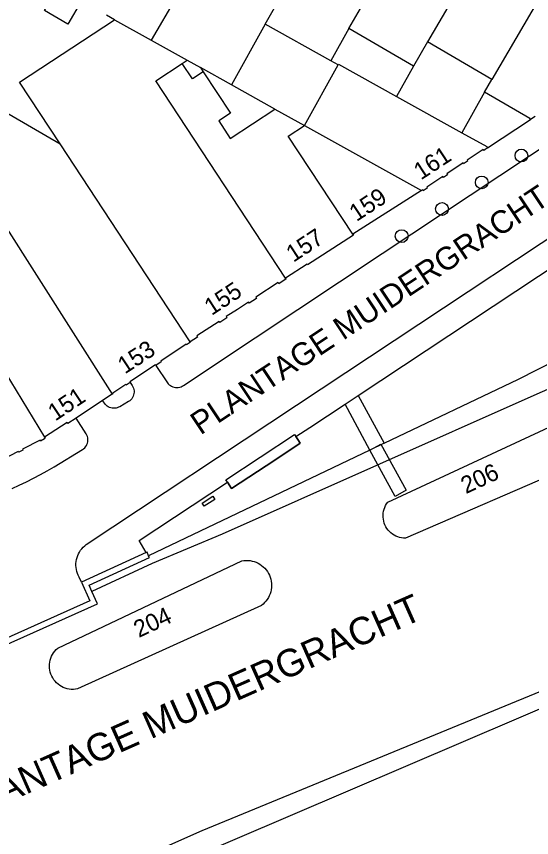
# Model space of a CAD drawing. Extents: x 122462 to 123306, y 485548 to 486417.
# Drawn here: x 122984.4 to 123029.5, y 486281.1 to 486353 of the extents above; entities that cross this region are included whole.
import ezdxf

# ---------------------------------------------------------------- set-up
doc = ezdxf.new("R2010")
doc.units = 0
for name, color, linetype in [('B-WE-IE-MEUBILAIR_WEGMEUBILAIR_VERKEERSBORD-S', 7, 'Continuous'), ('Level 1', 7, 'Continuous'), ('Level 12', 7, 'Continuous'), ('Level 15', 7, 'Continuous'), ('Level 16', 7, 'Continuous'), ('Level 17', 7, 'Continuous'), ('Level 19', 7, 'Continuous'), ('Level 2', 7, 'Continuous'), ('Level 22', 7, 'Continuous'), ('Level 4', 7, 'Continuous'), ('Level 40', 7, 'Continuous'), ('Level 45', 7, 'Continuous'), ('Level 46', 7, 'Continuous'), ('Level 53', 7, 'Continuous'), ('N-WE-GR-BOOM_DOORWORTELBARE RUIMTE-G', 7, 'Continuous'), ('N-WE-GR-BOOM_STAM-G', 7, 'Continuous')]:
    doc.layers.add(name, color=color, linetype=linetype)

msp = doc.modelspace()

# ---------------------------------------------------------------- linework, layer by layer
at = {"layer": 'Level 1'}
for p, q in [((123013.521, 486351.981), (123014.758, 486354.104)), ((122993.007, 486352.747), (122996.201, 486350.969)), ((123019.172, 486348.687), (123013.521, 486351.981)), ((122996.201, 486350.969), (122999.358, 486349.212)), ((123020.409, 486350.81), (123019.172, 486348.687)), ((123026.058, 486347.517), (123020.409, 486350.81)), ((122999.358, 486349.212), (123000.53, 486348.56)), ((123009.631, 486343.495), (123012.591, 486348.814)), ((123000.53, 486348.56), (123000.771, 486348.193)), ((123025.408, 486346.401), (123026.058, 486347.517)), ((123017.698, 486346.039), (123023.432, 486342.848)), ((122982.847, 486345.005), (122988.24, 486341.869)), ((123007.051, 486344.931), (123009.631, 486343.495)), ((123019.9, 486337.779), (123013.862, 486333.969)), ((122991.956, 486319.388), (122989.627, 486317.857))]:
    msp.add_line(p, q, dxfattribs=at)
for points in [[(122988.24, 486341.869), (122984.685, 486347.285), (122993.007, 486352.747)], [(123012.591, 486348.814), (123012.62, 486348.865), (123017.698, 486346.039)], [(123000.771, 486348.193), (123003.154, 486344.563), (123002.128, 486343.889), (123003.132, 486342.359), (123007.051, 486344.931)], [(123029.43, 486344.001), (123029.37, 486344.09), (123025.408, 486346.401)], [(123029.855, 486344.286), (123029.43, 486344.001)], [(123023.432, 486342.848), (123025.606, 486341.638), (123025.679, 486341.529)], [(123025.679, 486341.529), (123025.348, 486341.306), (123025.294, 486341.386), (123023.877, 486340.439), (123023.93, 486340.36), (123023.58, 486340.126), (123023.527, 486340.205), (123022.105, 486339.254), (123022.158, 486339.175), (123021.808, 486338.941), (123021.755, 486339.02), (123020.341, 486338.075), (123020.394, 486337.996), (123020.039, 486337.759), (123019.991, 486337.838), (123019.9, 486337.779)], [(123013.862, 486333.969), (123013.92, 486333.88), (123009.91, 486331.269), (123009.861, 486331.347), (123007.971, 486330.117)], [(123007.971, 486330.117), (123008.019, 486330.039), (123007.39, 486329.627), (123007.33, 486329.719), (123005.373, 486328.435), (123005.433, 486328.343), (123004.797, 486327.926), (123004.737, 486328.017), (123003.763, 486327.379), (123002.788, 486326.74), (123002.848, 486326.648), (123002.212, 486326.23), (123002.152, 486326.322), (123000.203, 486325.044), (123000.263, 486324.952), (122999.627, 486324.535)], [(122999.627, 486324.535), (122999.65, 486324.499), (122999.311, 486324.274), (122999.272, 486324.332), (122997.042, 486322.839), (122997.08, 486322.781), (122996.615, 486322.47)], [(122996.615, 486322.47), (122996.576, 486322.528), (122994.341, 486321.032), (122994.38, 486320.974)], [(122994.38, 486320.974), (122994.029, 486320.739), (122994.002, 486320.782), (122992.84, 486320.019), (122992.78, 486319.955)], [(122992.78, 486319.955), (122992.719, 486319.89), (122991.956, 486319.388)], [(122989.627, 486317.857), (122988.9, 486317.38), (122988.845, 486317.463), (122986.856, 486316.174)], [(122986.856, 486316.174), (122986.91, 486316.079), (122986.87, 486316.029), (122986.505, 486315.841), (122986.472, 486315.904), (122984.944, 486315.114), (122984.977, 486315.05), (122984.604, 486314.857), (122984.571, 486314.921), (122983.043, 486314.13), (122983.075, 486314.067), (122982.701, 486313.874), (122982.669, 486313.936), (122981.141, 486313.146), (122981.173, 486313.083), (122980.799, 486312.89), (122980.745, 486312.88)]]:
    msp.add_lwpolyline(points, dxfattribs=at)
at = {"layer": 'Level 12'}
for points in [[(123018.489, 486307.313), (123018.314, 486307.321), (123018.141, 486307.345), (123017.97, 486307.384), (123017.804, 486307.437), (123017.643, 486307.506), (123017.488, 486307.588), (123017.342, 486307.684), (123017.204, 486307.792), (123017.077, 486307.912), (123016.961, 486308.043), (123016.857, 486308.184), (123016.766, 486308.334), (123016.689, 486308.491), (123016.625, 486308.654), (123016.577, 486308.822), (123016.544, 486308.994), (123016.526, 486309.168), (123016.523, 486309.343), (123016.536, 486309.517), (123016.565, 486309.69), (123016.608, 486309.859), (123016.667, 486310.024), (123016.74, 486310.183), (123016.827, 486310.335), (123016.927, 486310.479), (123031.439, 486317.221)], [(123033.043, 486313.644), (123018.489, 486307.313)], [(122989.393, 486294.076), (122989.213, 486294.079), (122989.033, 486294.099), (122988.856, 486294.134), (122988.683, 486294.185), (122988.515, 486294.25), (122988.354, 486294.331), (122988.2, 486294.425), (122988.054, 486294.532), (122987.919, 486294.652), (122987.795, 486294.783), (122987.683, 486294.924), (122987.584, 486295.075), (122987.499, 486295.234), (122987.427, 486295.399), (122987.371, 486295.571), (122987.33, 486295.747), (122987.305, 486295.925), (122987.295, 486296.105), (122987.301, 486296.286), (122987.323, 486296.465), (122987.361, 486296.641), (122987.414, 486296.814), (122987.482, 486296.981), (122987.565, 486297.141), (122987.661, 486297.294), (122987.77, 486297.437), (122987.892, 486297.571), (122988.025, 486297.693), (123004.141, 486305.34), (123004.323, 486305.368), (123004.507, 486305.38), (123004.691, 486305.377), (123004.875, 486305.358), (123005.056, 486305.324), (123005.234, 486305.275), (123005.407, 486305.211), (123005.574, 486305.133), (123005.734, 486305.041), (123005.885, 486304.936), (123006.027, 486304.818), (123006.159, 486304.689), (123006.279, 486304.549), (123006.388, 486304.4), (123006.483, 486304.242), (123006.564, 486304.077), (123006.632, 486303.905), (123006.685, 486303.728), (123006.722, 486303.548), (123006.745, 486303.365), (123006.751, 486303.18), (123006.743, 486302.996), (123006.719, 486302.813), (123006.679, 486302.633), (123006.625, 486302.457), (123006.555, 486302.286), (123006.472, 486302.122), (123006.375, 486301.965), (123006.266, 486301.816), (123006.144, 486301.678), (123006.011, 486301.55), (123005.867, 486301.434), (122989.752, 486294.116), (122989.573, 486294.088), (122989.393, 486294.076)]]:
    msp.add_lwpolyline(points, dxfattribs=at)
at = {"layer": 'Level 15'}
msp.add_line((122995.785, 486306.068), (122990.105, 486303.459), dxfattribs=at)
for points in [[(122991.016, 486302.666), (122990.767, 486303.213), (122996.057, 486305.643), (122995.988, 486305.792)], [(122995.988, 486305.792), (122995.848, 486306.097), (122995.785, 486306.068)], [(122990.105, 486303.459), (122990.85, 486301.824), (122960.966, 486288.441)], [(122950.181, 486283.839), (122950.413, 486283.298), (122957.001, 486286.117), (122991.513, 486301.574), (122991.016, 486302.666)]]:
    msp.add_lwpolyline(points, dxfattribs=at)
at = {"layer": 'Level 16'}
for points in [[(123066.296, 486335.971), (123029.457, 486319.699), (123002.431, 486307.692), (122996.307, 486305.098), (122991.016, 486302.666)], [(123077.508, 486315.809), (123061.116, 486307.754), (123059.808, 486307.109), (123041.023, 486298.313), (123000.654, 486281.693), (122991.317, 486277.544), (122932.68, 486251.752)]]:
    msp.add_lwpolyline(points, dxfattribs=at)
at = {"layer": 'Level 17'}
for p, q in [((123013.207, 486319.082), (123014.326, 486319.823)), ((123007.027, 486314.176), (123009.265, 486315.653)), ((123009.048, 486315.981), (123008.888, 486316.223)), ((123009.265, 486315.653), (123009.048, 486315.981)), ((123003.254, 486311.685), (123007.027, 486314.176)), ((123002.882, 486312.248), (123003.254, 486311.685))]:
    msp.add_line(p, q, dxfattribs=at)
for points in [[(122996.615, 486322.47), (122997.632, 486320.952), (122997.708, 486320.858), (122997.796, 486320.773), (122997.892, 486320.7), (122997.997, 486320.638), (122998.108, 486320.589), (122998.225, 486320.554), (122998.344, 486320.532), (122998.466, 486320.525), (122998.587, 486320.533), (122998.707, 486320.555), (122998.823, 486320.591), (122998.934, 486320.64), (122999.039, 486320.703), (123005.304, 486324.871), (123016.452, 486332.286), (123039.643, 486347.657)], [(122990.105, 486303.459), (122989.91, 486303.917), (122989.828, 486304.074), (122989.759, 486304.237), (122989.704, 486304.405), (122989.663, 486304.578), (122989.635, 486304.753), (122989.622, 486304.929), (122989.624, 486305.107), (122989.64, 486305.283), (122989.67, 486305.458), (122989.715, 486305.629), (122989.773, 486305.797), (122989.845, 486305.959), (122989.929, 486306.114), (122990.027, 486306.262), (122990.136, 486306.402), (122990.256, 486306.533), (122990.386, 486306.653), (122990.525, 486306.762), (123008.933, 486318.969), (123043.236, 486341.718)], [(123014.326, 486319.823), (123047.907, 486342.052)], [(122994.38, 486320.974), (122994.553, 486320.709), (122994.614, 486320.601), (122994.661, 486320.486), (122994.694, 486320.367), (122994.712, 486320.244), (122994.714, 486320.12), (122994.701, 486319.997), (122994.673, 486319.876), (122994.63, 486319.76), (122994.573, 486319.65), (122994.503, 486319.547), (122994.421, 486319.455), (122994.328, 486319.373), (122994.225, 486319.303), (122993.455, 486318.847), (122993.351, 486318.793), (122993.242, 486318.752), (122993.129, 486318.724), (122993.013, 486318.709), (122992.896, 486318.708), (122992.78, 486318.721), (122992.666, 486318.747), (122992.556, 486318.786), (122992.451, 486318.837), (122992.353, 486318.901), (122992.263, 486318.975), (122992.182, 486319.06), (122992.112, 486319.153), (122991.956, 486319.388)], [(123008.888, 486316.223), (123010.12, 486317.039), (123013.207, 486319.082)], [(122984.036, 486311.683), (122984.661, 486311.969), (122985.28, 486312.266), (122985.894, 486312.575), (122986.502, 486312.896), (122987.103, 486313.228), (122987.698, 486313.571), (122990.196, 486315.098), (122990.295, 486315.165), (122990.385, 486315.245), (122990.464, 486315.335), (122990.532, 486315.434), (122990.587, 486315.541), (122990.629, 486315.653), (122990.656, 486315.77), (122990.669, 486315.89), (122990.667, 486316.01), (122990.65, 486316.129), (122990.619, 486316.244), (122990.574, 486316.356), (122990.515, 486316.46), (122989.627, 486317.857)], [(122995.785, 486306.068), (122995.148, 486307.128), (123002.882, 486312.248)]]:
    msp.add_lwpolyline(points, dxfattribs=at)
at = {"layer": 'Level 19'}
for p, q in [((123000.621, 486358.523), (122996.201, 486350.969)), ((123006.199, 486352.371), (123007.001, 486353.813)), ((122993.007, 486352.747), (122992.298, 486353.142)), ((123006.199, 486352.371), (123003.239, 486347.053)), ((123011.955, 486349.168), (123006.199, 486352.371)), ((123013.521, 486351.981), (123011.955, 486349.168)), ((123012.591, 486348.814), (123011.955, 486349.168)), ((123019.172, 486348.687), (123017.698, 486346.039)), ((123003.239, 486347.053), (123000.53, 486348.56)), ((123007.051, 486344.931), (123003.239, 486347.053)), ((123025.408, 486346.401), (123023.432, 486342.848)), ((123014.326, 486319.823), (123016.618, 486315.649)), ((123015.36, 486315.026), (123013.207, 486319.082)), ((123016.618, 486315.649), (123015.36, 486315.026)), ((123015.36, 486315.026), (122995.988, 486305.792))]:
    msp.add_line(p, q, dxfattribs=at)
for points in [[(123016.618, 486315.649), (123028.372, 486321.265), (123036.767, 486325.536), (123048.763, 486331.404), (123061.708, 486337.549)], [(123075.831, 486311.01), (123063.294, 486306.126), (123062.232, 486305.59), (123060.884, 486304.905), (123052.935, 486301.858), (123043.531, 486298.03), (122943.497, 486255.259), (122939.056, 486253.605), (122935.888, 486252.583), (122932.68, 486251.752)]]:
    msp.add_lwpolyline(points, dxfattribs=at)
at = {"layer": 'Level 2'}
msp.add_lwpolyline([(122990.106, 486354.418), (122988.921, 486352.38), (122986.87, 486353.573), (122988.055, 486355.611)], dxfattribs=at)
at = {"layer": 'Level 22'}
msp.add_line((123025.679, 486341.529), (123029.43, 486344.001), dxfattribs=at)
at = {"layer": 'Level 4'}
for p, q in [((123026.143, 486360.651), (123020.409, 486350.81)), ((123031.83, 486357.42), (123026.058, 486347.517)), ((122998.929, 486348.93), (122999.358, 486349.212)), ((123009.631, 486343.495), (123019.9, 486337.779)), ((122999.627, 486324.535), (122988.24, 486341.869))]:
    msp.add_line(p, q, dxfattribs=at)
for points in [[(123007.971, 486330.117), (122996.618, 486347.413), (122998.929, 486348.93)], [(123000.771, 486348.193), (122999.822, 486347.57), (122998.929, 486348.93)], [(123013.862, 486333.969), (123008.218, 486342.568), (123009.631, 486343.495)], [(122974.087, 486340.375), (122983.156, 486335.1), (122992.78, 486319.955)], [(122974.493, 486333.439), (122977.293, 486331.81), (122977.604, 486331.998), (122979.168, 486329.421), (122978.909, 486329.264), (122986.856, 486316.174)]]:
    msp.add_lwpolyline(points, dxfattribs=at)
at = {"layer": 'Level 40'}
msp.add_lwpolyline([(123000.86, 486310.123), (123000.674, 486310.409), (123001.599, 486311.011), (123001.785, 486310.725), (123000.86, 486310.123)], dxfattribs=at)
at = {"layer": 'Level 45'}
for p, q in [((123008.888, 486316.223), (123009.048, 486315.981)), ((123009.048, 486315.981), (123009.265, 486315.653)), ((123007.027, 486314.176), (123003.254, 486311.685))]:
    msp.add_line(p, q, dxfattribs=at)
for points in [[(123002.882, 486312.248), (123002.753, 486312.444), (123008.764, 486316.412), (123008.888, 486316.223)], [(123009.265, 486315.653), (123007.027, 486314.176)], [(123003.254, 486311.685), (123002.882, 486312.248)]]:
    msp.add_lwpolyline(points, dxfattribs=at)
at = {"layer": 'Level 46'}
msp.add_lwpolyline([(123017.593, 486310.989), (123015.36, 486315.026), (123016.323, 486315.558), (123018.556, 486311.521), (123017.593, 486310.989)], dxfattribs=at)
at = {"layer": 'Level 53'}
for centre in [(123028.64, 486340.855), (123025.163, 486338.499), (123021.686, 486336.174), (123018.152, 486333.793)]:
    msp.add_circle(centre, 0.56, dxfattribs=at)

# ---------------------------------------------------------------- texts
at = {"layer": 'B-WE-IE-MEUBILAIR_WEGMEUBILAIR_VERKEERSBORD-S'}
for s, rotation, p in [('161', 33.28153, (123019.837, 486338.67)), ('159', 33.28153, (123014.194, 486335.025)), ('157', 33.28153, (123008.666, 486331.455)), ('155', 33.28153, (123001.497, 486326.791)), ('153', 33.28153, (122993.908, 486321.667)), ('151', 33.6709, (122987.807, 486317.544)), ('206', 24.91904, (123023.774, 486311.179)), ('204', 25.38389, (122995.127, 486298.572))]:
    msp.add_text(s, height=1.5, rotation=rotation, dxfattribs=at).set_placement(p)
at = {"layer": 'N-WE-GR-BOOM_DOORWORTELBARE RUIMTE-G'}
msp.add_text('PLANTAGE MUIDERGRACHT', height=2, rotation=33.59313, dxfattribs=at).set_placement((123000.525, 486316.32))
at = {"layer": 'N-WE-GR-BOOM_STAM-G'}
msp.add_text('PLANTAGE MUIDERGRACHT', height=2.4, rotation=23.89907, dxfattribs=at).set_placement((122979.688, 486282.392))

doc.saveas('drawing.dxf')
